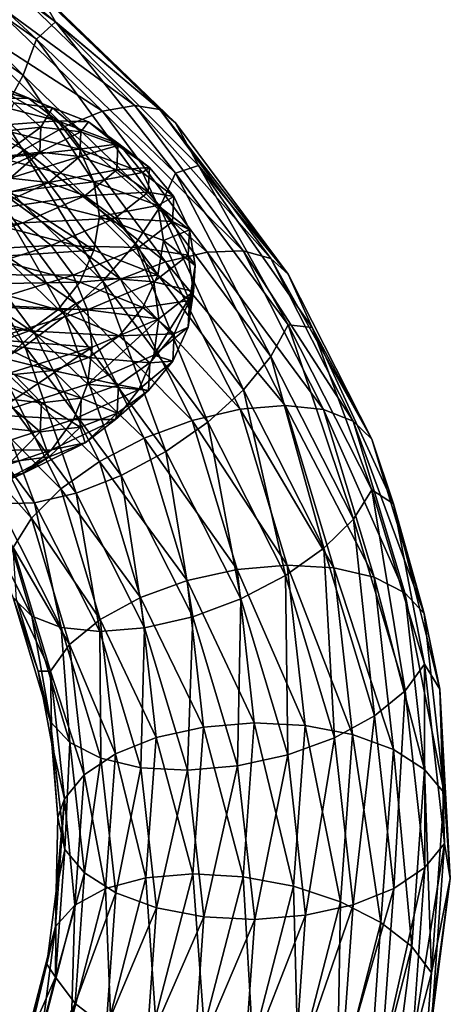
# Model space of a CAD drawing. Header units: metres. Extents: x -109 to 109, y -452 to 89.
# Tile 259 of 656: x 15.81 to 23.49, y -202.71 to -185.17. Entities that reach past the tile are written whole.
import ezdxf

# ---------------------------------------------------------------- set-up
doc = ezdxf.new("R2010")
doc.units = ezdxf.units.M
doc.layers.add('solid_K244270000C71_000_01', color=7, linetype='CONTINUOUS')

msp = doc.modelspace()

# ---------------------------------------------------------------- linework, layer by layer
at = {"layer": 'solid_K244270000C71_000_01'}
for points in [[(13.233516, -183.499603, 361.424896), (16.113249, -185.520096, 360.258362), (13.445678, -183.05513, 360.645721)], [(16.113249, -185.520096, 360.258362), (16.449282, -185.211823, 359.400543), (13.445678, -183.05513, 360.645721)], [(16.111622, -184.620132, 358.696167), (13.445678, -183.05513, 360.645721), (16.449282, -185.211823, 359.400543)], [(13.036626, -184.170914, 362.014008), (15.873513, -186.161346, 360.864807), (13.233516, -183.499603, 361.424896)], [(15.873513, -186.161346, 360.864807), (16.113249, -185.520096, 360.258362), (13.233516, -183.499603, 361.424896)], [(15.490959, -186.873169, 361.293121), (15.873513, -186.161346, 360.864807), (13.036626, -184.170914, 362.014008)], [(15.486498, -184.404312, 357.007538), (17.865164, -186.700531, 355.681824), (14.986241, -184.581757, 356.262726)], [(18.307987, -186.770538, 356.478973), (17.865164, -186.700531, 355.681824), (15.486498, -184.404312, 357.007538)], [(15.870362, -184.417404, 357.837585), (18.307987, -186.770538, 356.478973), (15.486498, -184.404312, 357.007538)], [(18.586304, -187.009064, 357.316925), (18.307987, -186.770538, 356.478973), (15.870362, -184.417404, 357.837585)], [(16.111622, -184.620132, 358.696167), (18.586304, -187.009064, 357.316925), (15.870362, -184.417404, 357.837585)], [(14.986241, -184.581757, 356.262726), (17.288069, -186.803818, 354.979828), (14.403751, -184.937637, 355.654022)], [(17.865164, -186.700531, 355.681824), (17.288069, -186.803818, 354.979828), (14.986241, -184.581757, 356.262726)], [(16.111622, -184.620132, 358.696167), (16.449282, -185.211823, 359.400543), (18.586304, -187.009064, 357.316925)], [(14.403751, -184.937637, 355.654022), (16.616112, -187.073318, 354.42099), (13.778803, -185.447632, 355.222961)], [(17.288069, -186.803818, 354.979828), (16.616112, -187.073318, 354.42099), (14.403751, -184.937637, 355.654022)], [(16.113249, -185.520096, 360.258362), (18.588181, -187.909256, 358.878967), (16.449282, -185.211823, 359.400543)], [(18.588181, -187.909256, 358.878967), (18.999443, -187.76918, 357.924072), (16.449282, -185.211823, 359.400543)], [(18.586304, -187.009064, 357.316925), (16.449282, -185.211823, 359.400543), (18.999443, -187.76918, 357.924072)], [(13.778803, -185.447632, 355.222961), (15.895173, -187.490662, 354.043427), (13.154071, -186.076935, 354.998993)], [(16.616112, -187.073318, 354.42099), (15.895173, -187.490662, 354.043427), (13.778803, -185.447632, 355.222961)], [(15.873513, -186.161346, 360.864807), (18.311623, -188.514969, 359.505951), (16.113249, -185.520096, 360.258362)], [(18.311623, -188.514969, 359.505951), (18.588181, -187.909256, 358.878967), (16.113249, -185.520096, 360.258362)], [(15.895173, -187.490662, 354.043427), (15.174484, -188.027328, 353.872925), (13.154071, -186.076935, 354.998993)], [(14.416389, -186.169434, 862.090454), (15.976604, -186.57811, 864.818665), (14.87755, -186.564453, 861.789612)], [(15.375869, -186.329208, 865.084045), (15.976604, -186.57811, 864.818665), (14.416389, -186.169434, 862.090454)], [(15.490959, -186.873169, 361.293121), (17.87031, -189.170059, 359.96701), (15.873513, -186.161346, 360.864807)], [(17.87031, -189.170059, 359.96701), (18.311623, -188.514969, 359.505951), (15.873513, -186.161346, 360.864807)], [(15.375869, -186.329208, 865.084045), (16.396404, -186.74472, 867.934082), (15.976604, -186.57811, 864.818665)], [(15.706049, -186.656143, 868.111877), (16.396404, -186.74472, 867.934082), (15.375869, -186.329208, 865.084045)], [(14.87755, -186.564453, 861.789612), (16.487675, -186.972687, 864.603088), (15.233093, -187.068542, 861.568604)], [(15.976604, -186.57811, 864.818665), (16.487675, -186.972687, 864.603088), (14.87755, -186.564453, 861.789612)], [(15.976604, -186.57811, 864.818665), (17.037012, -186.990097, 867.778198), (16.487675, -186.972687, 864.603088)], [(16.396404, -186.74472, 867.934082), (17.037012, -186.990097, 867.778198), (15.976604, -186.57811, 864.818665)], [(15.706049, -186.656143, 868.111877), (15.480935, -187.165207, 871.035034), (16.192411, -187.087387, 870.972656)], [(15.706049, -186.656143, 868.111877), (16.192411, -187.087387, 870.972656), (16.396404, -186.74472, 867.934082)], [(16.192411, -187.087387, 870.972656), (16.904144, -187.169846, 870.918945), (16.396404, -186.74472, 867.934082)], [(16.396404, -186.74472, 867.934082), (16.904144, -187.169846, 870.918945), (17.037012, -186.990097, 867.778198)], [(17.865164, -186.700531, 355.681824), (19.795015, -189.293396, 354.184814), (17.288069, -186.803818, 354.979828)], [(20.285675, -189.427673, 354.944885), (19.795015, -189.293396, 354.184814), (17.865164, -186.700531, 355.681824)], [(18.307987, -186.770538, 356.478973), (20.285675, -189.427673, 354.944885), (17.865164, -186.700531, 355.681824)], [(14.991708, -187.606949, 361.514008), (17.294374, -189.829819, 360.230652), (15.490959, -186.873169, 361.293121)], [(17.294374, -189.829819, 360.230652), (17.87031, -189.170059, 359.96701), (15.490959, -186.873169, 361.293121)], [(17.288069, -186.803818, 354.979828), (19.155582, -189.312927, 353.531189), (16.616112, -187.073318, 354.42099)], [(19.795015, -189.293396, 354.184814), (19.155582, -189.312927, 353.531189), (17.288069, -186.803818, 354.979828)], [(20.594055, -189.706589, 355.759491), (20.285675, -189.427673, 354.944885), (18.307987, -186.770538, 356.478973)], [(18.586304, -187.009064, 357.316925), (20.594055, -189.706589, 355.759491), (18.307987, -186.770538, 356.478973)], [(16.487675, -186.972687, 864.603088), (16.881697, -187.479721, 864.44751), (15.233093, -187.068542, 861.568604)], [(15.233093, -187.068542, 861.568604), (16.881697, -187.479721, 864.44751), (15.461864, -187.642899, 861.439453)], [(16.192411, -187.087387, 870.972656), (15.480935, -187.165207, 871.035034), (15.461142, -187.61911, 873.809814)], [(16.192411, -187.087387, 870.972656), (15.461142, -187.61911, 873.809814), (16.171707, -187.533524, 873.873718)], [(16.616112, -187.073318, 354.42099), (18.411037, -189.484909, 353.028656), (15.895173, -187.490662, 354.043427)], [(16.192411, -187.087387, 870.972656), (16.171707, -187.533524, 873.873718), (16.904144, -187.169846, 870.918945)], [(16.487675, -186.972687, 864.603088), (17.582005, -187.384796, 867.655396), (16.881697, -187.479721, 864.44751)], [(17.037012, -186.990097, 867.778198), (17.582005, -187.384796, 867.655396), (16.487675, -186.972687, 864.603088)], [(19.155582, -189.312927, 353.531189), (18.411037, -189.484909, 353.028656), (16.616112, -187.073318, 354.42099)], [(16.904144, -187.169846, 870.918945), (17.56459, -187.412262, 870.877869), (17.037012, -186.990097, 867.778198)], [(17.037012, -186.990097, 867.778198), (17.56459, -187.412262, 870.877869), (17.582005, -187.384796, 867.655396)], [(18.586304, -187.009064, 357.316925), (18.999443, -187.76918, 357.924072), (20.594055, -189.706589, 355.759491)], [(16.171707, -187.533524, 873.873718), (16.88253, -187.61055, 873.945984), (16.904144, -187.169846, 870.918945)], [(16.904144, -187.169846, 870.918945), (16.88253, -187.61055, 873.945984), (17.56459, -187.412262, 870.877869)], [(17.582005, -187.384796, 867.655396), (18.002178, -187.895508, 867.570862), (16.881697, -187.479721, 864.44751)], [(16.88253, -187.61055, 873.945984), (17.542131, -187.850647, 874.021423), (17.56459, -187.412262, 870.877869)], [(17.56459, -187.412262, 870.877869), (17.542131, -187.850647, 874.021423), (18.126457, -187.807709, 870.852356)], [(17.56459, -187.412262, 870.877869), (18.126457, -187.807709, 870.852356), (17.582005, -187.384796, 867.655396)], [(17.582005, -187.384796, 867.655396), (18.126457, -187.807709, 870.852356), (18.002178, -187.895508, 867.570862)], [(14.40985, -188.312576, 361.512421), (16.623146, -190.449173, 360.27887), (14.991708, -187.606949, 361.514008)], [(16.171707, -187.533524, 873.873718), (15.461142, -187.61911, 873.809814), (14.958222, -188.091736, 876.537476)], [(16.171707, -187.533524, 873.873718), (14.958222, -188.091736, 876.537476), (15.645676, -187.999252, 876.725586)], [(16.623146, -190.449173, 360.27887), (17.294374, -189.829819, 360.230652), (14.991708, -187.606949, 361.514008)], [(15.895173, -187.490662, 354.043427), (17.612221, -189.797607, 352.711487), (15.174484, -188.027328, 353.872925)], [(16.881697, -187.479721, 864.44751), (17.135225, -188.060028, 864.359802), (15.461864, -187.642899, 861.439453)], [(16.171707, -187.533524, 873.873718), (15.645676, -187.999252, 876.725586), (16.88253, -187.61055, 873.945984)], [(15.645676, -187.999252, 876.725586), (16.333378, -188.071686, 876.921692), (16.88253, -187.61055, 873.945984)], [(18.411037, -189.484909, 353.028656), (17.612221, -189.797607, 352.711487), (15.895173, -187.490662, 354.043427)], [(16.88253, -187.61055, 873.945984), (16.333378, -188.071686, 876.921692), (17.542131, -187.850647, 874.021423)], [(16.881697, -187.479721, 864.44751), (18.002178, -187.895508, 867.570862), (17.135225, -188.060028, 864.359802)], [(15.461864, -187.642899, 861.439453), (17.135225, -188.060028, 864.359802), (15.553294, -188.250931, 861.429504)], [(17.542131, -187.850647, 874.021423), (18.103281, -188.247437, 874.094604), (18.126457, -187.807709, 870.852356)], [(18.126457, -187.807709, 870.852356), (18.559643, -188.322708, 870.842407), (18.002178, -187.895508, 867.570862)], [(18.126457, -187.807709, 870.852356), (18.103281, -188.247437, 874.094604), (18.559643, -188.322708, 870.842407)], [(18.588181, -187.909256, 358.878967), (20.596134, -190.607056, 357.321411), (18.999443, -187.76918, 357.924072)], [(20.596134, -190.607056, 357.321411), (21.025862, -190.656693, 356.256958), (18.999443, -187.76918, 357.924072)], [(20.594055, -189.706589, 355.759491), (18.999443, -187.76918, 357.924072), (21.025862, -190.656693, 356.256958)], [(16.333378, -188.071686, 876.921692), (16.971523, -188.310181, 877.111694), (17.542131, -187.850647, 874.021423)], [(17.542131, -187.850647, 874.021423), (16.971523, -188.310181, 877.111694), (18.103281, -188.247437, 874.094604)], [(18.002178, -187.895508, 867.570862), (18.272535, -188.482559, 867.528381), (17.135225, -188.060028, 864.359802)], [(18.002178, -187.895508, 867.570862), (18.559643, -188.322708, 870.842407), (18.272535, -188.482559, 867.528381)], [(18.311623, -188.514969, 359.505951), (20.289703, -191.172623, 357.971558), (18.588181, -187.909256, 358.878967)], [(20.289703, -191.172623, 357.971558), (20.596134, -190.607056, 357.321411), (18.588181, -187.909256, 358.878967)], [(15.174484, -188.027328, 353.872925), (16.813681, -190.229691, 352.60141), (14.503256, -188.646698, 353.921143)], [(15.645676, -187.999252, 876.725586), (14.629363, -188.488144, 879.439331), (16.333378, -188.071686, 876.921692)], [(14.629363, -188.488144, 879.439331), (15.272393, -188.556946, 879.753296), (16.333378, -188.071686, 876.921692)], [(17.612221, -189.797607, 352.711487), (16.813681, -190.229691, 352.60141), (15.174484, -188.027328, 353.872925)], [(16.333378, -188.071686, 876.921692), (15.272393, -188.556946, 879.753296), (16.971523, -188.310181, 877.111694)], [(17.135225, -188.060028, 864.359802), (17.23451, -188.677078, 864.369446), (15.553294, -188.250931, 861.429504)], [(17.135225, -188.060028, 864.359802), (18.272535, -188.482559, 867.528381), (17.23451, -188.677078, 864.369446)], [(13.785117, -188.941879, 361.288452), (15.902457, -190.98584, 360.108368), (14.40985, -188.312576, 361.512421)], [(15.902457, -190.98584, 360.108368), (16.623146, -190.449173, 360.27887), (14.40985, -188.312576, 361.512421)], [(15.272393, -188.556946, 879.753296), (15.869086, -188.794617, 880.052246), (16.971523, -188.310181, 877.111694)], [(15.553294, -188.250931, 861.429504), (17.136971, -189.278442, 864.417358), (15.463438, -188.842789, 861.49939)], [(15.553294, -188.250931, 861.429504), (17.23451, -188.677078, 864.369446), (17.136971, -189.278442, 864.417358)], [(16.971523, -188.310181, 877.111694), (15.869086, -188.794617, 880.052246), (17.51442, -188.708878, 877.281921)], [(16.971523, -188.310181, 877.111694), (17.51442, -188.708878, 877.281921), (18.103281, -188.247437, 874.094604)], [(18.103281, -188.247437, 874.094604), (17.51442, -188.708878, 877.281921), (18.535913, -188.767258, 874.160278)], [(18.103281, -188.247437, 874.094604), (18.535913, -188.767258, 874.160278), (18.559643, -188.322708, 870.842407)], [(18.559643, -188.322708, 870.842407), (18.838371, -188.917145, 870.84729), (18.272535, -188.482559, 867.528381)], [(18.559643, -188.322708, 870.842407), (18.535913, -188.767258, 874.160278), (18.838371, -188.917145, 870.84729)], [(18.272535, -188.482559, 867.528381), (18.374344, -189.109146, 867.55603), (17.23451, -188.677078, 864.369446)], [(17.87031, -189.170059, 359.96701), (19.800718, -191.763672, 358.469604), (18.311623, -188.514969, 359.505951)], [(18.272535, -188.482559, 867.528381), (18.838371, -188.917145, 870.84729), (18.374344, -189.109146, 867.55603)], [(19.800718, -191.763672, 358.469604), (20.289703, -191.172623, 357.971558), (18.311623, -188.514969, 359.505951)], [(15.272393, -188.556946, 879.753296), (13.734344, -189.06871, 882.353577), (15.869086, -188.794617, 880.052246)], [(14.503256, -188.646698, 353.921143), (16.069944, -190.751633, 352.705872), (13.927321, -189.306442, 354.184784)], [(16.813681, -190.229691, 352.60141), (16.069944, -190.751633, 352.705872), (14.503256, -188.646698, 353.921143)], [(17.23451, -188.677078, 864.369446), (18.274395, -189.721085, 867.583496), (17.136971, -189.278442, 864.417358)], [(17.23451, -188.677078, 864.369446), (18.374344, -189.109146, 867.55603), (18.274395, -189.721085, 867.583496)], [(13.734344, -189.06871, 882.353577), (14.270946, -189.30629, 882.752502), (15.869086, -188.794617, 880.052246)], [(15.869086, -188.794617, 880.052246), (14.270946, -189.30629, 882.752502), (16.376717, -189.195709, 880.314758)], [(15.463438, -188.842789, 861.49939), (17.136971, -189.278442, 864.417358), (15.236041, -189.401672, 861.685303)], [(15.869086, -188.794617, 880.052246), (16.376717, -189.195709, 880.314758), (17.51442, -188.708878, 877.281921)], [(17.51442, -188.708878, 877.281921), (16.376717, -189.195709, 880.314758), (17.932978, -189.233902, 877.421875)], [(17.51442, -188.708878, 877.281921), (17.932978, -189.233902, 877.421875), (18.535913, -188.767258, 874.160278)], [(18.535913, -188.767258, 874.160278), (17.932978, -189.233902, 877.421875), (18.814285, -189.369492, 874.213318)], [(18.535913, -188.767258, 874.160278), (18.814285, -189.369492, 874.213318), (18.838371, -188.917145, 870.84729)], [(15.18152, -191.403183, 359.730804), (15.902457, -190.98584, 360.108368), (13.785117, -188.941879, 361.288452)], [(18.838371, -188.917145, 870.84729), (18.938953, -189.553787, 870.892639), (18.374344, -189.109146, 867.55603)], [(18.838371, -188.917145, 870.84729), (18.814285, -189.369492, 874.213318), (18.938953, -189.553787, 870.892639)], [(14.270946, -189.30629, 882.752502), (14.727455, -189.710159, 883.099548), (16.376717, -189.195709, 880.314758)], [(16.376717, -189.195709, 880.314758), (14.727455, -189.710159, 883.099548), (16.768087, -189.72612, 880.52533)], [(16.376717, -189.195709, 880.314758), (16.768087, -189.72612, 880.52533), (17.932978, -189.233902, 877.421875)], [(17.294374, -189.829819, 360.230652), (19.162569, -192.339844, 358.781494), (17.87031, -189.170059, 359.96701)], [(19.162569, -192.339844, 358.781494), (19.800718, -191.763672, 358.469604), (17.87031, -189.170059, 359.96701)], [(18.374344, -189.109146, 867.55603), (18.84029, -190.176727, 870.899963), (18.274395, -189.721085, 867.583496)], [(18.374344, -189.109146, 867.55603), (18.938953, -189.553787, 870.892639), (18.84029, -190.176727, 870.899963)], [(16.069944, -190.751633, 352.705872), (15.431795, -191.327789, 353.017761), (13.927321, -189.306442, 354.184784)], [(17.136971, -189.278442, 864.417358), (16.884964, -189.848312, 864.559387), (15.236041, -189.401672, 861.685303)], [(17.932978, -189.233902, 877.421875), (16.768087, -189.72612, 880.52533), (18.202295, -189.84407, 877.522095)], [(17.136971, -189.278442, 864.417358), (18.274395, -189.721085, 867.583496), (16.884964, -189.848312, 864.559387)], [(17.932978, -189.233902, 877.421875), (18.202295, -189.84407, 877.522095), (18.814285, -189.369492, 874.213318)], [(18.814285, -189.369492, 874.213318), (18.202295, -189.84407, 877.522095), (18.910341, -190.016083, 874.272888)], [(19.155582, -189.312927, 353.531189), (20.541864, -192.046051, 351.953217), (18.411037, -189.484909, 353.028656)], [(18.814285, -189.369492, 874.213318), (18.910341, -190.016083, 874.272888), (18.938953, -189.553787, 870.892639)], [(19.795015, -189.293396, 354.184814), (21.227573, -192.117767, 352.554169), (19.155582, -189.312927, 353.531189)], [(21.227573, -192.117767, 352.554169), (20.541864, -192.046051, 351.953217), (19.155582, -189.312927, 353.531189)], [(21.753742, -192.322052, 353.273834), (21.227573, -192.117767, 352.554169), (19.795015, -189.293396, 354.184814)], [(20.285675, -189.427673, 354.944885), (21.753742, -192.322052, 353.273834), (19.795015, -189.293396, 354.184814)], [(15.236041, -189.401672, 861.685303), (16.884964, -189.848312, 864.559387), (14.88166, -189.881699, 861.955505)], [(18.411037, -189.484909, 353.028656), (19.743437, -192.111801, 351.512024), (17.612221, -189.797607, 352.711487)], [(20.541864, -192.046051, 351.953217), (19.743437, -192.111801, 351.512024), (18.411037, -189.484909, 353.028656)], [(18.938953, -189.553787, 870.892639), (18.8162, -190.650421, 874.263306), (18.84029, -190.176727, 870.899963)], [(18.938953, -189.553787, 870.892639), (18.910341, -190.016083, 874.272888), (18.8162, -190.650421, 874.263306)], [(22.08444, -192.644958, 354.063019), (21.753742, -192.322052, 353.273834), (20.285675, -189.427673, 354.944885)], [(20.594055, -189.706589, 355.759491), (22.08444, -192.644958, 354.063019), (20.285675, -189.427673, 354.944885)], [(14.727455, -189.710159, 883.099548), (15.079411, -190.245956, 883.374817), (16.768087, -189.72612, 880.52533)], [(16.768087, -189.72612, 880.52533), (15.079411, -190.245956, 883.374817), (17.019911, -190.344131, 880.670288)], [(16.768087, -189.72612, 880.52533), (17.019911, -190.344131, 880.670288), (18.202295, -189.84407, 877.522095)], [(18.274395, -189.721085, 867.583496), (18.005661, -190.302582, 867.67804), (16.884964, -189.848312, 864.559387)], [(18.274395, -189.721085, 867.583496), (18.84029, -190.176727, 870.899963), (18.005661, -190.302582, 867.67804)], [(20.594055, -189.706589, 355.759491), (21.025862, -190.656693, 356.256958), (22.08444, -192.644958, 354.063019)], [(14.88166, -189.881699, 861.955505), (16.492229, -190.339142, 864.762207), (14.421449, -190.245499, 862.294312)], [(16.884964, -189.848312, 864.559387), (16.492229, -190.339142, 864.762207), (14.88166, -189.881699, 861.955505)], [(16.884964, -189.848312, 864.559387), (18.005661, -190.302582, 867.67804), (16.492229, -190.339142, 864.762207)], [(16.623146, -190.449173, 360.27887), (18.418833, -192.861786, 358.885956), (17.294374, -189.829819, 360.230652)], [(17.612221, -189.797607, 352.711487), (18.88681, -192.310532, 351.260651), (16.813681, -190.229691, 352.60141)], [(18.202295, -189.84407, 877.522095), (17.019911, -190.344131, 880.670288), (18.292294, -190.500092, 877.591797)], [(18.418833, -192.861786, 358.885956), (19.162569, -192.339844, 358.781494), (17.294374, -189.829819, 360.230652)], [(19.743437, -192.111801, 351.512024), (18.88681, -192.310532, 351.260651), (17.612221, -189.797607, 352.711487)], [(18.202295, -189.84407, 877.522095), (18.292294, -190.500092, 877.591797), (18.910341, -190.016083, 874.272888)], [(18.910341, -190.016083, 874.272888), (18.204149, -191.146011, 877.569336), (18.8162, -190.650421, 874.263306)], [(18.910341, -190.016083, 874.272888), (18.292294, -190.500092, 877.591797), (18.204149, -191.146011, 877.569336)], [(14.421449, -190.245499, 862.294312), (15.982212, -190.712692, 865.014038), (13.880013, -190.46138, 862.683838)], [(16.492229, -190.339142, 864.762207), (15.982212, -190.712692, 865.014038), (14.421449, -190.245499, 862.294312)], [(15.079411, -190.245956, 883.374817), (15.305873, -190.871445, 883.560608), (17.019911, -190.344131, 880.670288)], [(16.813681, -190.229691, 352.60141), (18.030481, -192.628677, 351.216339), (16.069944, -190.751633, 352.705872)], [(18.88681, -192.310532, 351.260651), (18.030481, -192.628677, 351.216339), (16.813681, -190.229691, 352.60141)], [(18.84029, -190.176727, 870.899963), (18.563234, -190.770096, 870.944641), (18.005661, -190.302582, 867.67804)], [(18.84029, -190.176727, 870.899963), (18.8162, -190.650421, 874.263306), (18.563234, -190.770096, 870.944641)], [(17.019911, -190.344131, 880.670288), (15.305873, -190.871445, 883.560608), (17.103067, -191.008987, 880.748291)], [(16.492229, -190.339142, 864.762207), (17.586861, -190.804642, 867.807678), (15.982212, -190.712692, 865.014038)], [(18.005661, -190.302582, 867.67804), (17.586861, -190.804642, 867.807678), (16.492229, -190.339142, 864.762207)], [(17.019911, -190.344131, 880.670288), (17.103067, -191.008987, 880.748291), (18.292294, -190.500092, 877.591797)], [(18.005661, -190.302582, 867.67804), (18.563234, -190.770096, 870.944641), (17.586861, -190.804642, 867.807678)], [(15.982212, -190.712692, 865.014038), (15.382179, -190.936661, 865.301758), (13.880013, -190.46138, 862.683838)], [(15.902457, -190.98584, 360.108368), (17.620293, -193.293854, 358.775848), (16.623146, -190.449173, 360.27887)], [(17.620293, -193.293854, 358.775848), (18.418833, -192.861786, 358.885956), (16.623146, -190.449173, 360.27887)], [(18.292294, -190.500092, 877.591797), (17.021643, -191.666046, 880.7146), (18.204149, -191.146011, 877.569336)], [(18.292294, -190.500092, 877.591797), (17.103067, -191.008987, 880.748291), (17.021643, -191.666046, 880.7146)], [(20.289703, -191.172623, 357.971558), (21.75806, -194.067581, 356.300171), (20.596134, -190.607056, 357.321411)], [(20.596134, -190.607056, 357.321411), (22.08667, -193.545731, 355.624756), (21.025862, -190.656693, 356.256958)], [(21.75806, -194.067581, 356.300171), (22.08667, -193.545731, 355.624756), (20.596134, -190.607056, 357.321411)], [(15.982212, -190.712692, 865.014038), (17.042992, -191.188141, 867.965088), (15.382179, -190.936661, 865.301758)], [(16.069944, -190.751633, 352.705872), (17.23292, -193.044495, 351.38208), (15.431795, -191.327789, 353.017761)], [(17.586861, -190.804642, 867.807678), (17.042992, -191.188141, 867.965088), (15.982212, -190.712692, 865.014038)], [(18.030481, -192.628677, 351.216339), (17.23292, -193.044495, 351.38208), (16.069944, -190.751633, 352.705872)], [(18.563234, -190.770096, 870.944641), (18.131464, -191.283478, 870.99762), (17.586861, -190.804642, 867.807678)], [(18.563234, -190.770096, 870.944641), (18.539499, -191.255554, 874.257446), (18.131464, -191.283478, 870.99762)], [(18.8162, -190.650421, 874.263306), (18.204149, -191.146011, 877.569336), (18.539499, -191.255554, 874.257446)], [(18.8162, -190.650421, 874.263306), (18.539499, -191.255554, 874.257446), (18.563234, -190.770096, 870.944641)], [(22.08667, -193.545731, 355.624756), (22.472679, -193.794785, 354.44519), (21.025862, -190.656693, 356.256958)], [(22.08444, -192.644958, 354.063019), (21.025862, -190.656693, 356.256958), (22.472679, -193.794785, 354.44519)], [(15.382179, -190.936661, 865.301758), (16.403133, -191.420151, 868.142151), (14.735026, -191.004593, 865.605591)], [(15.305873, -190.871445, 883.560608), (15.379093, -191.545029, 883.649231), (17.103067, -191.008987, 880.748291)], [(17.042992, -191.188141, 867.965088), (16.403133, -191.420151, 868.142151), (15.382179, -190.936661, 865.301758)], [(17.586861, -190.804642, 867.807678), (18.131464, -191.283478, 870.99762), (17.042992, -191.188141, 867.965088)], [(16.403133, -191.420151, 868.142151), (15.713028, -191.494019, 868.327209), (14.735026, -191.004593, 865.605591)], [(15.18152, -191.403183, 359.730804), (16.821476, -193.606567, 358.458679), (15.902457, -190.98584, 360.108368)], [(17.103067, -191.008987, 880.748291), (15.307432, -192.211716, 883.601868), (17.021643, -191.666046, 880.7146)], [(17.103067, -191.008987, 880.748291), (15.379093, -191.545029, 883.649231), (15.307432, -192.211716, 883.601868)], [(16.821476, -193.606567, 358.458679), (17.620293, -193.293854, 358.775848), (15.902457, -190.98584, 360.108368)], [(18.204149, -191.146011, 877.569336), (17.021643, -191.666046, 880.7146), (17.936447, -191.76239, 877.513672)], [(18.204149, -191.146011, 877.569336), (17.936447, -191.76239, 877.513672), (18.539499, -191.255554, 874.257446)], [(17.042992, -191.188141, 867.965088), (17.570755, -191.676804, 871.05603), (16.403133, -191.420151, 868.142151)], [(18.131464, -191.283478, 870.99762), (17.570755, -191.676804, 871.05603), (17.042992, -191.188141, 867.965088)], [(18.131464, -191.283478, 870.99762), (18.108282, -191.779922, 874.232544), (17.570755, -191.676804, 871.05603)], [(18.539499, -191.255554, 874.257446), (17.936447, -191.76239, 877.513672), (18.108282, -191.779922, 874.232544)], [(18.539499, -191.255554, 874.257446), (18.108282, -191.779922, 874.232544), (18.131464, -191.283478, 870.99762)], [(19.800718, -191.763672, 358.469604), (21.233688, -194.588852, 356.83847), (20.289703, -191.172623, 357.971558)], [(21.233688, -194.588852, 356.83847), (21.75806, -194.067581, 356.300171), (20.289703, -191.172623, 357.971558)], [(14.509562, -191.672699, 359.171967), (16.076931, -193.778549, 357.956146), (15.18152, -191.403183, 359.730804)], [(15.431795, -191.327789, 353.017761), (16.548588, -193.529617, 351.746521), (14.94281, -191.918839, 353.515778)], [(16.199606, -191.995819, 871.177673), (15.487873, -191.914658, 871.233398), (15.022673, -191.409729, 868.507141)], [(15.713028, -191.494019, 868.327209), (16.199606, -191.995819, 871.177673), (15.022673, -191.409729, 868.507141)], [(16.076931, -193.778549, 357.956146), (16.821476, -193.606567, 358.458679), (15.18152, -191.403183, 359.730804)], [(17.23292, -193.044495, 351.38208), (16.548588, -193.529617, 351.746521), (15.431795, -191.327789, 353.017761)], [(16.403133, -191.420151, 868.142151), (16.911081, -191.916519, 871.117249), (15.713028, -191.494019, 868.327209)], [(16.911081, -191.916519, 871.117249), (16.199606, -191.995819, 871.177673), (15.713028, -191.494019, 868.327209)], [(17.570755, -191.676804, 871.05603), (16.911081, -191.916519, 871.117249), (16.403133, -191.420151, 868.142151)], [(15.437498, -193.798065, 357.302521), (16.076931, -193.778549, 357.956146), (14.509562, -191.672699, 359.171967)], [(17.021643, -191.666046, 880.7146), (15.307432, -192.211716, 883.601868), (16.771332, -192.292862, 880.611389)], [(17.021643, -191.666046, 880.7146), (16.771332, -192.292862, 880.611389), (17.936447, -191.76239, 877.513672)], [(17.936447, -191.76239, 877.513672), (16.771332, -192.292862, 880.611389), (17.519257, -192.297134, 877.412109)], [(17.570755, -191.676804, 871.05603), (17.548288, -192.182617, 874.190552), (16.911081, -191.916519, 871.117249)], [(17.936447, -191.76239, 877.513672), (17.519257, -192.297134, 877.412109), (18.108282, -191.779922, 874.232544)], [(18.108282, -191.779922, 874.232544), (17.519257, -192.297134, 877.412109), (17.548288, -192.182617, 874.190552)], [(18.108282, -191.779922, 874.232544), (17.548288, -192.182617, 874.190552), (17.570755, -191.676804, 871.05603)], [(19.162569, -192.339844, 358.781494), (20.549356, -195.073959, 357.202942), (19.800718, -191.763672, 358.469604)], [(20.549356, -195.073959, 357.202942), (21.233688, -194.588852, 356.83847), (19.800718, -191.763672, 358.469604)], [(14.94281, -191.918839, 353.515778), (16.024216, -194.050888, 352.284851), (14.636378, -192.484406, 354.165955)], [(16.548588, -193.529617, 351.746521), (16.024216, -194.050888, 352.284851), (14.94281, -191.918839, 353.515778)], [(16.178894, -192.513504, 874.068115), (15.46807, -192.434769, 873.997803), (15.487873, -191.914658, 871.233398)], [(16.199606, -191.995819, 871.177673), (16.178894, -192.513504, 874.068115), (15.487873, -191.914658, 871.233398)], [(16.88946, -192.429474, 874.134094), (16.178894, -192.513504, 874.068115), (16.199606, -191.995819, 871.177673)], [(16.911081, -191.916519, 871.117249), (16.88946, -192.429474, 874.134094), (16.199606, -191.995819, 871.177673)], [(17.548288, -192.182617, 874.190552), (16.88946, -192.429474, 874.134094), (16.911081, -191.916519, 871.117249)], [(17.548288, -192.182617, 874.190552), (16.97748, -192.70845, 877.27124), (16.88946, -192.429474, 874.134094)], [(17.519257, -192.297134, 877.412109), (16.97748, -192.70845, 877.27124), (17.548288, -192.182617, 874.190552)], [(19.743437, -192.111801, 351.512024), (20.579838, -194.888016, 349.909149), (18.88681, -192.310532, 351.260651)], [(20.541864, -192.046051, 351.953217), (21.412088, -194.93454, 350.285553), (19.743437, -192.111801, 351.512024)], [(21.412088, -194.93454, 350.285553), (20.579838, -194.888016, 349.909149), (19.743437, -192.111801, 351.512024)], [(22.126846, -195.102676, 350.830841), (21.412088, -194.93454, 350.285553), (20.541864, -192.046051, 351.953217)], [(21.227573, -192.117767, 352.554169), (22.126846, -195.102676, 350.830841), (20.541864, -192.046051, 351.953217)], [(22.675306, -195.380951, 351.507751), (22.126846, -195.102676, 350.830841), (21.227573, -192.117767, 352.554169)], [(21.753742, -192.322052, 353.273834), (22.675306, -195.380951, 351.507751), (21.227573, -192.117767, 352.554169)], [(15.307432, -192.211716, 883.601868), (15.082329, -192.847809, 883.454773), (16.771332, -192.292862, 880.611389)], [(16.771332, -192.292862, 880.611389), (15.082329, -192.847809, 883.454773), (16.381241, -192.837006, 880.436768)], [(16.771332, -192.292862, 880.611389), (16.381241, -192.837006, 880.436768), (17.519257, -192.297134, 877.412109)], [(17.519257, -192.297134, 877.412109), (16.381241, -192.837006, 880.436768), (16.97748, -192.70845, 877.27124)], [(18.88681, -192.310532, 351.260651), (19.686922, -194.966293, 349.727356), (18.030481, -192.628677, 351.216339)], [(18.418833, -192.861786, 358.885956), (19.751797, -195.489792, 357.368652), (19.162569, -192.339844, 358.781494)], [(20.579838, -194.888016, 349.909149), (19.686922, -194.966293, 349.727356), (18.88681, -192.310532, 351.260651)], [(19.751797, -195.489792, 357.368652), (20.549356, -195.073959, 357.202942), (19.162569, -192.339844, 358.781494)], [(23.020014, -195.750351, 352.270111), (22.675306, -195.380951, 351.507751), (21.753742, -192.322052, 353.273834)], [(22.08444, -192.644958, 354.063019), (23.020014, -195.750351, 352.270111), (21.753742, -192.322052, 353.273834)], [(16.024216, -194.050888, 352.284851), (15.695607, -194.572739, 352.960236), (14.636378, -192.484406, 354.165955)], [(16.178894, -192.513504, 874.068115), (15.652628, -193.049576, 876.908813), (15.46807, -192.434769, 873.997803)], [(16.34008, -192.961609, 877.099121), (15.652628, -193.049576, 876.908813), (16.178894, -192.513504, 874.068115)], [(16.88946, -192.429474, 874.134094), (16.34008, -192.961609, 877.099121), (16.178894, -192.513504, 874.068115)], [(16.97748, -192.70845, 877.27124), (16.34008, -192.961609, 877.099121), (16.88946, -192.429474, 874.134094)], [(16.97748, -192.70845, 877.27124), (15.874656, -193.255966, 880.201782), (16.34008, -192.961609, 877.099121)], [(16.381241, -192.837006, 880.436768), (15.874656, -193.255966, 880.201782), (16.97748, -192.70845, 877.27124)], [(18.030481, -192.628677, 351.216339), (18.794315, -195.164032, 349.752563), (17.23292, -193.044495, 351.38208)], [(19.686922, -194.966293, 349.727356), (18.794315, -195.164032, 349.752563), (18.030481, -192.628677, 351.216339)], [(22.08444, -192.644958, 354.063019), (22.472679, -193.794785, 354.44519), (23.020014, -195.750351, 352.270111)], [(16.381241, -192.837006, 880.436768), (14.731523, -193.400162, 883.212952), (15.874656, -193.255966, 880.201782)], [(15.082329, -192.847809, 883.454773), (14.731523, -193.400162, 883.212952), (16.381241, -192.837006, 880.436768)], [(17.620293, -193.293854, 358.775848), (18.895466, -195.807922, 357.324341), (18.418833, -192.861786, 358.885956)], [(18.895466, -195.807922, 357.324341), (19.751797, -195.489792, 357.368652), (18.418833, -192.861786, 358.885956)], [(16.34008, -192.961609, 877.099121), (15.278661, -193.514435, 879.919495), (15.652628, -193.049576, 876.908813)], [(15.874656, -193.255966, 880.201782), (15.278661, -193.514435, 879.919495), (16.34008, -192.961609, 877.099121)], [(17.23292, -193.044495, 351.38208), (17.962967, -195.467697, 349.983032), (16.548588, -193.529617, 351.746521)], [(18.794315, -195.164032, 349.752563), (17.962967, -195.467697, 349.983032), (17.23292, -193.044495, 351.38208)], [(15.874656, -193.255966, 880.201782), (14.275954, -193.825546, 882.891357), (15.278661, -193.514435, 879.919495)], [(14.731523, -193.400162, 883.212952), (14.275954, -193.825546, 882.891357), (15.874656, -193.255966, 880.201782)], [(16.821476, -193.606567, 358.458679), (18.038839, -196.006653, 357.072998), (17.620293, -193.293854, 358.775848)], [(18.038839, -196.006653, 357.072998), (18.895466, -195.807922, 357.324341), (17.620293, -193.293854, 358.775848)], [(16.548588, -193.529617, 351.746521), (17.249643, -195.856583, 350.403046), (16.024216, -194.050888, 352.284851)], [(17.962967, -195.467697, 349.983032), (17.249643, -195.856583, 350.403046), (16.548588, -193.529617, 351.746521)], [(21.75806, -194.067581, 356.300171), (22.679808, -197.127075, 354.533752), (22.08667, -193.545731, 355.624756)], [(22.08667, -193.545731, 355.624756), (23.022337, -196.651443, 353.831665), (22.472679, -193.794785, 354.44519)], [(22.679808, -197.127075, 354.533752), (23.022337, -196.651443, 353.831665), (22.08667, -193.545731, 355.624756)], [(14.946838, -193.663788, 356.54245), (16.028536, -195.796417, 355.311188), (15.437498, -193.798065, 357.302521)], [(15.697837, -195.473511, 354.521973), (16.028536, -195.796417, 355.311188), (14.946838, -193.663788, 356.54245)], [(15.437498, -193.798065, 357.302521), (16.554703, -196.000702, 356.030823), (16.076931, -193.778549, 357.956146)], [(16.076931, -193.778549, 357.956146), (17.240414, -196.072418, 356.631775), (16.821476, -193.606567, 358.458679)], [(16.554703, -196.000702, 356.030823), (17.240414, -196.072418, 356.631775), (16.076931, -193.778549, 357.956146)], [(17.240414, -196.072418, 356.631775), (18.038839, -196.006653, 357.072998), (16.821476, -193.606567, 358.458679)], [(16.028536, -195.796417, 355.311188), (16.554703, -196.000702, 356.030823), (15.437498, -193.798065, 357.302521)], [(23.022337, -196.651443, 353.831665), (23.300013, -197.096939, 352.538696), (22.472679, -193.794785, 354.44519)], [(23.020014, -195.750351, 352.270111), (22.472679, -193.794785, 354.44519), (23.300013, -197.096939, 352.538696)], [(16.024216, -194.050888, 352.284851), (16.703056, -196.304123, 350.983948), (15.695607, -194.572739, 352.960236)], [(17.249643, -195.856583, 350.403046), (16.703056, -196.304123, 350.983948), (16.024216, -194.050888, 352.284851)], [(21.233688, -194.588852, 356.83847), (22.133221, -197.574615, 355.114624), (21.75806, -194.067581, 356.300171)], [(22.133221, -197.574615, 355.114624), (22.679808, -197.127075, 354.533752), (21.75806, -194.067581, 356.300171)], [(15.695607, -194.572739, 352.960236), (16.360527, -196.77977, 351.686005), (15.757432, -195.507874, 353.456146)], [(16.703056, -196.304123, 350.983948), (16.360527, -196.77977, 351.686005), (15.695607, -194.572739, 352.960236)], [(20.549356, -195.073959, 357.202942), (21.419899, -197.963501, 355.534668), (21.233688, -194.588852, 356.83847)], [(21.419899, -197.963501, 355.534668), (22.133221, -197.574615, 355.114624), (21.233688, -194.588852, 356.83847)], [(19.686922, -194.966293, 349.727356), (19.992453, -197.698181, 348.150116), (18.794315, -195.164032, 349.752563)], [(20.579838, -194.888016, 349.909149), (20.899227, -197.74382, 348.260376), (19.686922, -194.966293, 349.727356)], [(20.899227, -197.74382, 348.260376), (19.992453, -197.698181, 348.150116), (19.686922, -194.966293, 349.727356)], [(21.744394, -197.905823, 348.570099), (20.899227, -197.74382, 348.260376), (20.579838, -194.888016, 349.909149)], [(21.412088, -194.93454, 350.285553), (21.744394, -197.905823, 348.570099), (20.579838, -194.888016, 349.909149)], [(22.470245, -198.173141, 349.058105), (21.744394, -197.905823, 348.570099), (21.412088, -194.93454, 350.285553)], [(22.126846, -195.102676, 350.830841), (22.470245, -198.173141, 349.058105), (21.412088, -194.93454, 350.285553)], [(18.794315, -195.164032, 349.752563), (19.085993, -197.772049, 348.246826), (17.962967, -195.467697, 349.983032)], [(19.992453, -197.698181, 348.150116), (19.085993, -197.772049, 348.246826), (18.794315, -195.164032, 349.752563)], [(19.751797, -195.489792, 357.368652), (20.588551, -198.267181, 355.765137), (20.549356, -195.073959, 357.202942)], [(20.588551, -198.267181, 355.765137), (21.419899, -197.963501, 355.534668), (20.549356, -195.073959, 357.202942)], [(23.027216, -198.527527, 349.691101), (22.470245, -198.173141, 349.058105), (22.126846, -195.102676, 350.830841)], [(22.675306, -195.380951, 351.507751), (23.027216, -198.527527, 349.691101), (22.126846, -195.102676, 350.830841)], [(15.697837, -195.473511, 354.521973), (16.362852, -197.680847, 353.247559), (16.028536, -195.796417, 355.311188)], [(16.139944, -196.777527, 352.723083), (16.362852, -197.680847, 353.247559), (15.697837, -195.473511, 354.521973)], [(15.757432, -195.507874, 353.456146), (16.139944, -196.777527, 352.723083), (15.697837, -195.473511, 354.521973)], [(16.360527, -196.77977, 351.686005), (16.139944, -196.777527, 352.723083), (15.757432, -195.507874, 353.456146)], [(17.962967, -195.467697, 349.983032), (18.241743, -197.960358, 348.543884), (17.249643, -195.856583, 350.403046)], [(19.085993, -197.772049, 348.246826), (18.241743, -197.960358, 348.543884), (17.962967, -195.467697, 349.983032)], [(18.895466, -195.807922, 357.324341), (19.695944, -198.464905, 355.790344), (19.751797, -195.489792, 357.368652)], [(19.695944, -198.464905, 355.790344), (20.588551, -198.267181, 355.765137), (19.751797, -195.489792, 357.368652)], [(23.377274, -198.944763, 350.425842), (23.027216, -198.527527, 349.691101), (22.675306, -195.380951, 351.507751)], [(23.020014, -195.750351, 352.270111), (23.377274, -198.944763, 350.425842), (22.675306, -195.380951, 351.507751)], [(16.028536, -195.796417, 355.311188), (16.70756, -198.050262, 354.009918), (16.554703, -196.000702, 356.030823)], [(16.362852, -197.680847, 353.247559), (16.70756, -198.050262, 354.009918), (16.028536, -195.796417, 355.311188)], [(17.249643, -195.856583, 350.403046), (17.517351, -198.250259, 349.021057), (16.703056, -196.304123, 350.983948)], [(18.241743, -197.960358, 348.543884), (17.517351, -198.250259, 349.021057), (17.249643, -195.856583, 350.403046)], [(18.038839, -196.006653, 357.072998), (18.803028, -198.543182, 355.608521), (18.895466, -195.807922, 357.324341)], [(18.803028, -198.543182, 355.608521), (19.695944, -198.464905, 355.790344), (18.895466, -195.807922, 357.324341)], [(23.020014, -195.750351, 352.270111), (23.300013, -197.096939, 352.538696), (23.377274, -198.944763, 350.425842)], [(16.554703, -196.000702, 356.030823), (17.256018, -198.328537, 354.686859), (17.240414, -196.072418, 356.631775)], [(16.70756, -198.050262, 354.009918), (17.256018, -198.328537, 354.686859), (16.554703, -196.000702, 356.030823)], [(17.240414, -196.072418, 356.631775), (17.970778, -198.496674, 355.232147), (18.038839, -196.006653, 357.072998)], [(17.970778, -198.496674, 355.232147), (18.803028, -198.543182, 355.608521), (18.038839, -196.006653, 357.072998)], [(17.256018, -198.328537, 354.686859), (17.970778, -198.496674, 355.232147), (17.240414, -196.072418, 356.631775)], [(16.703056, -196.304123, 350.983948), (16.96228, -198.621948, 349.645752), (16.360527, -196.77977, 351.686005)], [(17.517351, -198.250259, 349.021057), (16.96228, -198.621948, 349.645752), (16.703056, -196.304123, 350.983948)], [(22.679808, -197.127075, 354.533752), (23.031788, -200.274277, 352.716705), (23.022337, -196.651443, 353.831665)], [(23.022337, -196.651443, 353.831665), (23.379633, -199.846176, 351.987183), (23.300013, -197.096939, 352.538696)], [(23.031788, -200.274277, 352.716705), (23.379633, -199.846176, 351.987183), (23.022337, -196.651443, 353.831665)], [(16.139944, -196.777527, 352.723083), (16.386362, -198.072205, 351.975616), (16.362852, -197.680847, 353.247559)], [(16.360527, -196.77977, 351.686005), (16.386362, -198.072205, 351.975616), (16.139944, -196.777527, 352.723083)], [(16.360527, -196.77977, 351.686005), (16.614435, -199.050064, 350.375275), (16.386362, -198.072205, 351.975616)], [(16.96228, -198.621948, 349.645752), (16.614435, -199.050064, 350.375275), (16.360527, -196.77977, 351.686005)], [(23.379633, -199.846176, 351.987183), (23.485054, -200.472122, 350.590027), (23.300013, -197.096939, 352.538696)], [(23.377274, -198.944763, 350.425842), (23.300013, -197.096939, 352.538696), (23.485054, -200.472122, 350.590027)], [(22.133221, -197.574615, 355.114624), (22.476719, -200.645981, 353.3414), (22.679808, -197.127075, 354.533752)], [(22.476719, -200.645981, 353.3414), (23.031788, -200.274277, 352.716705), (22.679808, -197.127075, 354.533752)], [(21.419899, -197.963501, 355.534668), (21.752325, -200.935867, 353.818573), (22.133221, -197.574615, 355.114624)], [(21.752325, -200.935867, 353.818573), (22.476719, -200.645981, 353.3414), (22.133221, -197.574615, 355.114624)], [(16.362852, -197.680847, 353.247559), (16.616795, -199.951462, 351.936615), (16.70756, -198.050262, 354.009918)], [(16.494606, -199.381012, 351.219971), (16.616795, -199.951462, 351.936615), (16.362852, -197.680847, 353.247559)], [(16.386362, -198.072205, 351.975616), (16.494606, -199.381012, 351.219971), (16.362852, -197.680847, 353.247559)], [(19.085993, -197.772049, 348.246826), (18.89819, -200.387222, 346.736938), (18.241743, -197.960358, 348.543884)], [(19.795731, -200.437561, 346.568512), (18.89819, -200.387222, 346.736938), (19.085993, -197.772049, 348.246826)], [(19.992453, -197.698181, 348.150116), (19.795731, -200.437561, 346.568512), (19.085993, -197.772049, 348.246826)], [(20.693581, -200.607437, 346.607056), (19.795731, -200.437561, 346.568512), (19.992453, -197.698181, 348.150116)], [(20.899227, -197.74382, 348.260376), (20.693581, -200.607437, 346.607056), (19.992453, -197.698181, 348.150116)], [(21.530432, -200.885254, 346.849915), (20.693581, -200.607437, 346.607056), (20.899227, -197.74382, 348.260376)], [(21.744394, -197.905823, 348.570099), (21.530432, -200.885254, 346.849915), (20.899227, -197.74382, 348.260376)], [(18.241743, -197.960358, 348.543884), (18.062246, -200.459854, 347.1008), (17.517351, -198.250259, 349.021057)], [(18.89819, -200.387222, 346.736938), (18.062246, -200.459854, 347.1008), (18.241743, -197.960358, 348.543884)], [(20.588551, -198.267181, 355.765137), (20.908075, -201.124191, 354.115631), (21.419899, -197.963501, 355.534668)], [(20.908075, -201.124191, 354.115631), (21.752325, -200.935867, 353.818573), (21.419899, -197.963501, 355.534668)], [(22.249142, -201.252029, 347.280518), (21.530432, -200.885254, 346.849915), (21.744394, -197.905823, 348.570099)], [(22.470245, -198.173141, 349.058105), (22.249142, -201.252029, 347.280518), (21.744394, -197.905823, 348.570099)], [(16.614435, -199.050064, 350.375275), (16.494606, -199.381012, 351.219971), (16.386362, -198.072205, 351.975616)], [(16.616795, -199.951462, 351.936615), (16.966852, -200.368713, 352.671356), (16.70756, -198.050262, 354.009918)], [(16.70756, -198.050262, 354.009918), (16.966852, -200.368713, 352.671356), (17.256018, -198.328537, 354.686859)], [(17.517351, -198.250259, 349.021057), (17.344982, -200.650497, 347.635284), (16.96228, -198.621948, 349.645752)], [(16.966852, -200.368713, 352.671356), (17.523823, -200.723083, 353.304352), (17.256018, -198.328537, 354.686859)], [(17.256018, -198.328537, 354.686859), (17.523823, -200.723083, 353.304352), (17.970778, -198.496674, 355.232147)], [(18.062246, -200.459854, 347.1008), (17.344982, -200.650497, 347.635284), (17.517351, -198.250259, 349.021057)], [(19.695944, -198.464905, 355.790344), (20.001616, -201.198044, 354.212341), (20.588551, -198.267181, 355.765137)], [(20.001616, -201.198044, 354.212341), (20.908075, -201.124191, 354.115631), (20.588551, -198.267181, 355.765137)], [(22.800631, -201.682724, 347.869446), (22.249142, -201.252029, 347.280518), (22.470245, -198.173141, 349.058105)], [(23.027216, -198.527527, 349.691101), (22.800631, -201.682724, 347.869446), (22.470245, -198.173141, 349.058105)], [(17.523823, -200.723083, 353.304352), (18.249674, -200.990417, 353.792358), (17.970778, -198.496674, 355.232147)], [(17.970778, -198.496674, 355.232147), (18.249674, -200.990417, 353.792358), (18.803028, -198.543182, 355.608521)], [(18.803028, -198.543182, 355.608521), (19.094843, -201.15242, 354.102081), (19.695944, -198.464905, 355.790344)], [(19.094843, -201.15242, 354.102081), (20.001616, -201.198044, 354.212341), (19.695944, -198.464905, 355.790344)], [(16.96228, -198.621948, 349.645752), (16.795374, -200.946136, 348.303864), (16.614435, -199.050064, 350.375275)], [(17.344982, -200.650497, 347.635284), (16.795374, -200.946136, 348.303864), (16.96228, -198.621948, 349.645752)], [(18.249674, -200.990417, 353.792358), (19.094843, -201.15242, 354.102081), (18.803028, -198.543182, 355.608521)], [(23.147243, -202.147934, 348.576477), (22.800631, -201.682724, 347.869446), (23.027216, -198.527527, 349.691101)], [(23.377274, -198.944763, 350.425842), (23.147243, -202.147934, 348.576477), (23.027216, -198.527527, 349.691101)], [(23.377274, -198.944763, 350.425842), (23.485054, -200.472122, 350.590027), (23.147243, -202.147934, 348.576477)], [(16.614435, -199.050064, 350.375275), (16.450953, -201.326584, 349.060913), (16.463762, -200.692902, 350.462555)], [(16.795374, -200.946136, 348.303864), (16.450953, -201.326584, 349.060913), (16.614435, -199.050064, 350.375275)], [(16.614435, -199.050064, 350.375275), (16.463762, -200.692902, 350.462555), (16.494606, -199.381012, 351.219971)], [(16.494606, -199.381012, 351.219971), (16.463762, -200.692902, 350.462555), (16.616795, -199.951462, 351.936615)], [(22.805159, -203.430115, 350.894684), (23.14958, -203.049667, 350.137665), (23.379633, -199.846176, 351.987183)], [(23.031788, -200.274277, 352.716705), (22.805159, -203.430115, 350.894684), (23.379633, -199.846176, 351.987183)], [(23.379633, -199.846176, 351.987183), (23.14958, -203.049667, 350.137665), (23.485054, -200.472122, 350.590027)], [(16.616795, -199.951462, 351.936615), (16.453289, -202.228317, 350.622101), (16.966852, -200.368713, 352.671356)], [(16.463762, -200.692902, 350.462555), (16.453289, -202.228317, 350.622101), (16.616795, -199.951462, 351.936615)], [(16.453289, -202.228317, 350.622101), (16.799902, -202.693512, 351.329132), (16.966852, -200.368713, 352.671356)], [(16.966852, -200.368713, 352.671356), (16.799902, -202.693512, 351.329132), (17.523823, -200.723083, 353.304352)], [(18.89819, -200.387222, 346.736938), (18.235622, -202.943848, 345.260864), (18.062246, -200.459854, 347.1008)], [(19.101694, -203.115616, 345.022339), (18.235622, -202.943848, 345.260864), (18.89819, -200.387222, 346.736938)], [(19.795731, -200.437561, 346.568512), (19.101694, -203.115616, 345.022339), (18.89819, -200.387222, 346.736938)], [(19.968067, -203.406952, 344.990753), (19.101694, -203.115616, 345.022339), (19.795731, -200.437561, 346.568512)], [(20.693581, -200.607437, 346.607056), (19.968067, -203.406952, 344.990753), (19.795731, -200.437561, 346.568512)], [(22.25555, -203.725754, 351.563293), (22.805159, -203.430115, 350.894684), (23.031788, -200.274277, 352.716705)], [(22.476719, -200.645981, 353.3414), (22.25555, -203.725754, 351.563293), (23.031788, -200.274277, 352.716705)], [(18.062246, -200.459854, 347.1008), (17.428986, -202.903397, 345.690033), (17.344982, -200.650497, 347.635284)], [(18.235622, -202.943848, 345.260864), (17.428986, -202.903397, 345.690033), (18.062246, -200.459854, 347.1008)], [(20.775578, -203.797974, 345.168243), (19.968067, -203.406952, 344.990753), (20.693581, -200.607437, 346.607056)], [(21.530432, -200.885254, 346.849915), (20.775578, -203.797974, 345.168243), (20.693581, -200.607437, 346.607056)], [(23.14958, -203.049667, 350.137665), (23.022703, -203.827301, 348.652893), (23.485054, -200.472122, 350.590027)], [(23.147243, -202.147934, 348.576477), (23.485054, -200.472122, 350.590027), (23.022703, -203.827301, 348.652893)], [(16.463762, -200.692902, 350.462555), (16.294094, -201.996796, 349.709747), (16.453289, -202.228317, 350.622101)], [(16.450953, -201.326584, 349.060913), (16.294094, -201.996796, 349.709747), (16.463762, -200.692902, 350.462555)], [(17.344982, -200.650497, 347.635284), (16.73687, -202.996994, 346.280548), (16.795374, -200.946136, 348.303864)], [(17.428986, -202.903397, 345.690033), (16.73687, -202.996994, 346.280548), (17.344982, -200.650497, 347.635284)], [(16.799902, -202.693512, 351.329132), (17.351391, -203.124222, 351.91806), (17.523823, -200.723083, 353.304352)], [(17.523823, -200.723083, 353.304352), (17.351391, -203.124222, 351.91806), (18.249674, -200.990417, 353.792358)], [(21.538286, -203.916397, 352.097748), (22.25555, -203.725754, 351.563293), (22.476719, -200.645981, 353.3414)], [(21.752325, -200.935867, 353.818573), (21.538286, -203.916397, 352.097748), (22.476719, -200.645981, 353.3414)], [(16.795374, -200.946136, 348.303864), (16.20653, -203.218292, 346.992035), (16.450953, -201.326584, 349.060913)], [(16.73687, -202.996994, 346.280548), (16.20653, -203.218292, 346.992035), (16.795374, -200.946136, 348.303864)], [(20.702343, -203.989014, 352.461639), (21.538286, -203.916397, 352.097748), (21.752325, -200.935867, 353.818573)], [(20.908075, -201.124191, 354.115631), (20.702343, -203.989014, 352.461639), (21.752325, -200.935867, 353.818573)], [(21.46909, -204.261993, 345.542694), (20.775578, -203.797974, 345.168243), (21.530432, -200.885254, 346.849915)], [(22.249142, -201.252029, 347.280518), (21.46909, -204.261993, 345.542694), (21.530432, -200.885254, 346.849915)], [(17.351391, -203.124222, 351.91806), (18.070101, -203.490997, 352.348663), (18.249674, -200.990417, 353.792358)], [(18.249674, -200.990417, 353.792358), (18.070101, -203.490997, 352.348663), (19.094843, -201.15242, 354.102081)], [(19.804802, -203.938675, 352.630035), (20.702343, -203.989014, 352.461639), (20.908075, -201.124191, 354.115631)], [(20.001616, -201.198044, 354.212341), (19.804802, -203.938675, 352.630035), (20.908075, -201.124191, 354.115631)], [(18.070101, -203.490997, 352.348663), (18.906952, -203.768799, 352.591522), (19.094843, -201.15242, 354.102081)], [(19.094843, -201.15242, 354.102081), (18.906952, -203.768799, 352.591522), (20.001616, -201.198044, 354.212341)], [(18.906952, -203.768799, 352.591522), (19.804802, -203.938675, 352.630035), (20.001616, -201.198044, 354.212341)], [(22.001244, -204.767288, 346.088562), (21.46909, -204.261993, 345.542694), (22.249142, -201.252029, 347.280518)], [(22.800631, -201.682724, 347.869446), (22.001244, -204.767288, 346.088562), (22.249142, -201.252029, 347.280518)], [(16.450953, -201.326584, 349.060913), (15.874184, -203.552139, 347.776001), (16.294094, -201.996796, 349.709747)], [(16.20653, -203.218292, 346.992035), (15.874184, -203.552139, 347.776001), (16.450953, -201.326584, 349.060913)], [(22.335705, -205.279388, 346.768524), (22.001244, -204.767288, 346.088562), (22.800631, -201.682724, 347.869446)], [(23.147243, -202.147934, 348.576477), (22.335705, -205.279388, 346.768524), (22.800631, -201.682724, 347.869446)], [(15.874184, -203.552139, 347.776001), (15.987029, -203.281723, 348.967896), (16.294094, -201.996796, 349.709747)], [(16.294094, -201.996796, 349.709747), (15.987029, -203.281723, 348.967896), (16.453289, -202.228317, 350.622101)], [(23.147243, -202.147934, 348.576477), (23.022703, -203.827301, 348.652893), (22.335705, -205.279388, 346.768524)], [(16.453289, -202.228317, 350.622101), (15.876438, -204.454178, 349.336975), (16.799902, -202.693512, 351.329132)], [(15.987029, -203.281723, 348.967896), (15.876438, -204.454178, 349.336975), (16.453289, -202.228317, 350.622101)], [(15.876438, -204.454178, 349.336975), (16.210899, -204.966278, 350.016968), (16.799902, -202.693512, 351.329132)], [(16.799902, -202.693512, 351.329132), (16.210899, -204.966278, 350.016968), (17.351391, -203.124222, 351.91806)]]:
    msp.add_3dface(points, dxfattribs=at)

doc.saveas('drawing.dxf')
